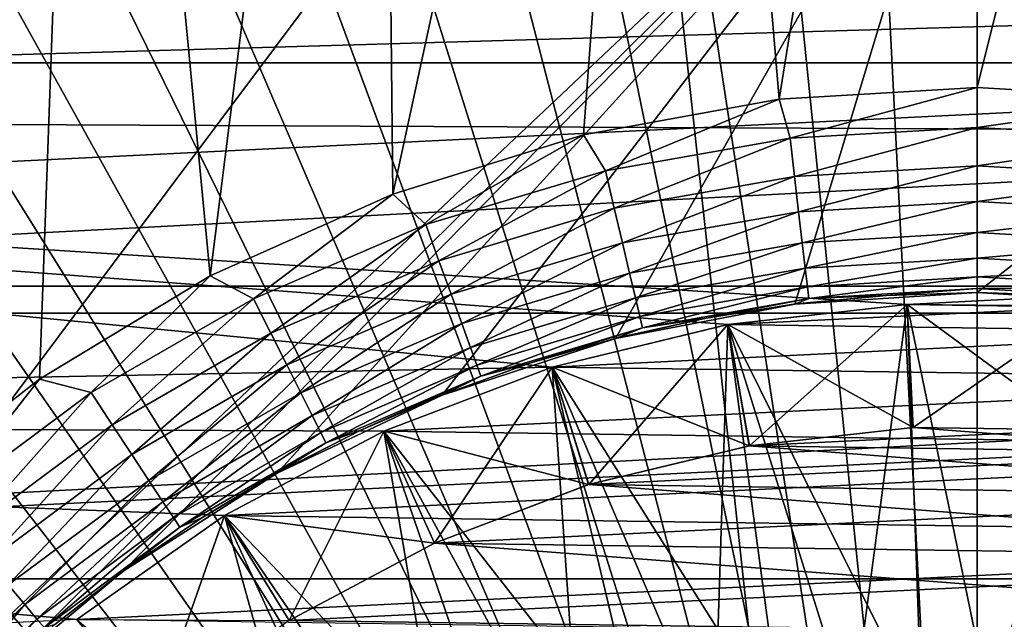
# Model space of a CAD drawing. Header units: metres. Extents: x -104 to 104, y -68 to 90.
# Tile 299 of 656: x -2.33 to 0.07, y -0.99 to 0.48. Entities that reach past the tile are written whole.
import ezdxf

# ---------------------------------------------------------------- set-up
doc = ezdxf.new("R2010")
doc.units = ezdxf.units.M
doc.layers.add('solid_FIT-BATH-153_SW0002', color=7, linetype='CONTINUOUS')

msp = doc.modelspace()

# ---------------------------------------------------------------- linework, layer by layer
at = {"layer": 'solid_FIT-BATH-153_SW0002'}
for points in [[(3, -33.664112, 59.796501), (-3, 21.43195, 59.796501), (-1.503199, 21.284964, 59.796501)], [(3, -33.664112, 59.796501), (-3, -33.664112, 59.796501), (-3, 21.43195, 59.796501)], [(3, -33.664112, 59.796501), (-1.503199, 21.284964, 59.796501), (0, 21.235888, 59.796501)], [(3, -33.664112, 59.796501), (0, 21.235888, 59.796501), (1.506204, 21.28516, 59.796501)], [(3, 18.675392, 72.796501), (-3, -33.664112, 72.796501), (3, -33.664112, 72.796501)], [(-3, 18.675392, 72.796501), (-3, -33.664112, 72.796501), (3, 18.675392, 72.796501)], [(0, -3.714112, 38.063175), (-0.426029, 4.683815, 37.916401), (-0.850826, 4.651459, 37.916401)], [(0, -3.714112, 38.063175), (-0.000139, 4.694614, 37.916401), (-0.426029, 4.683815, 37.916401)], [(0, -3.714112, 38.063175), (0.425752, 4.683829, 37.916401), (-0.000139, 4.694614, 37.916401)], [(0, -3.714112, 38.063175), (0.850549, 4.651487, 37.916401), (0.425752, 4.683829, 37.916401)], [(0, -3.714112, 38.063175), (-0.850826, 4.651459, 37.916401), (-1.273439, 4.597629, 37.916401)], [(0, -3.714112, 38.063175), (1.273164, 4.597671, 37.916401), (0.850549, 4.651487, 37.916401)], [(0, -3.714112, 38.063175), (-1.273439, 4.597629, 37.916401), (-1.692783, 4.522463, 37.916401)], [(0, -3.714112, 38.063175), (1.69251, 4.522519, 37.916401), (1.273164, 4.597671, 37.916401)], [(0, -3.714112, 38.063175), (-1.692783, 4.522463, 37.916401), (-2.107781, 4.426154, 37.916401)], [(0, -3.714112, 38.063175), (2.107512, 4.426224, 37.916401), (1.69251, 4.522519, 37.916401)], [(0, -3.714112, 38.063175), (-2.107781, 4.426154, 37.916401), (-2.51737, 4.30895, 37.916401)], [(0, -3.714112, 38.063175), (2.517104, 4.309033, 37.916401), (2.107512, 4.426224, 37.916401)], [(0, -3.714112, 38.063175), (-2.51737, 4.30895, 37.916401), (-2.920496, 4.171152, 37.916401)], [(0, -3.714112, 38.063175), (2.920235, 4.171248, 37.916401), (2.517104, 4.309033, 37.916401)], [(0, -3.714112, 38.063175), (-2.920496, 4.171152, 37.916401), (-3.316125, 4.013112, 37.916401)], [(0, -3.714112, 38.063175), (3.31587, 4.013222, 37.916401), (2.920235, 4.171248, 37.916401)], [(0, -3.714112, 38.063175), (-3.316125, 4.013112, 37.916401), (-3.703243, 3.835237, 37.916401)], [(0, -3.714112, 38.063175), (3.702993, 3.83536, 37.916401), (3.31587, 4.013222, 37.916401)], [(0, -3.714112, 38.063175), (-3.703243, 3.835237, 37.916401), (-4.080853, 3.637984, 37.916401)], [(0, -3.714112, 38.063175), (4.080611, 3.638119, 37.916401), (3.702993, 3.83536, 37.916401)], [(0, -3.714112, 38.063175), (-4.080853, 3.637984, 37.916401), (-4.447989, 3.421858, 37.916401)], [(0, -3.714112, 38.063175), (4.447754, 3.422005, 37.916401), (4.080611, 3.638119, 37.916401)], [(0, -3.714112, 38.063175), (-4.447989, 3.421858, 37.916401), (-4.803708, 3.187414, 37.916401)], [(0, -3.714112, 38.063175), (4.80348, 3.187573, 37.916401), (4.447754, 3.422005, 37.916401)], [(-0.48256, 0.281942, 5.796502), (-0.732782, 3.247391, 5.796502), (0, 3.285888, 5.796502)], [(0, 0.310888, 5.796502), (-0.48256, 0.281942, 5.796502), (0, 3.285888, 5.796502)], [(0, 0.310888, 5.796502), (0, 3.285888, 5.796502), (0.732798, 3.247389, 5.796502)], [(-1.423697, 0.050682, 5.796502), (-1.455235, 3.132875, 5.796502), (-0.732782, 3.247391, 5.796502)], [(-0.958664, 0.194876, 5.796502), (-1.423697, 0.050682, 5.796502), (-0.732782, 3.247391, 5.796502)], [(-0.48256, 0.281942, 5.796502), (-0.958664, 0.194876, 5.796502), (-0.732782, 3.247391, 5.796502)], [(0.482625, 0.281933, 5.796502), (0, 0.310888, 5.796502), (0.732798, 3.247389, 5.796502)], [(0, -3.714112, 38.063175), (-4.803708, 3.187414, 37.916401), (-5.147096, 2.935255, 37.916401)], [(0, -3.714112, 38.063175), (5.146875, 2.935426, 37.916401), (4.80348, 3.187573, 37.916401)], [(-1.867795, -0.148772, 5.796502), (-2.16292, 2.943337, 5.796502), (-1.455235, 3.132875, 5.796502)], [(-1.423697, 0.050682, 5.796502), (-1.867795, -0.148772, 5.796502), (-1.455235, 3.132875, 5.796502)], [(0, -3.714112, 38.063175), (-5.147096, 2.935255, 37.916401), (-5.477271, 2.666028, 37.916401)], [(-2.666793, -0.699375, 5.796502), (-2.847568, 2.680486, 5.796502), (-2.16292, 2.943337, 5.796502)], [(-2.283822, -0.399889, 5.796502), (-2.666793, -0.699375, 5.796502), (-2.16292, 2.943337, 5.796502)], [(-1.867795, -0.148772, 5.796502), (-2.283822, -0.399889, 5.796502), (-2.16292, 2.943337, 5.796502)], [(0, -3.714112, 38.063175), (5.47706, 2.666209, 37.916401), (5.146875, 2.935426, 37.916401)], [(-3.685249, -2.229396, 15.768426), (0, 1.250214, 15.833521), (0, 2.69447, 15.858294)], [(-3.685249, 2.69447, 15.858294), (-3.685249, -2.229396, 15.768426), (0, 2.69447, 15.858294)], [(3.685249, 2.69447, 15.858294), (0, -0.189112, 15.807361), (0.443593, -0.217135, 15.807061)], [(3.685249, 2.69447, 15.858294), (0, 1.250214, 15.833521), (0, -0.189112, 15.807361)], [(0, -3.714112, 38.063175), (-5.477271, 2.666028, 37.916401), (-5.793386, 2.380423, 37.916401)], [(0, -3.714112, 38.063175), (5.793185, 2.380614, 37.916401), (5.47706, 2.666209, 37.916401)], [(0, -3.714112, 38.063175), (-5.793386, 2.380423, 37.916401), (-6.09463, 2.079174, 37.916401)], [(0, -3.714112, 38.063175), (6.094439, 2.079375, 37.916401), (5.793185, 2.380614, 37.916401)], [(0, -3.714112, 38.063175), (-6.09463, 2.079174, 37.916401), (-6.38023, 1.763053, 37.916401)], [(0, -3.714112, 38.063175), (6.380049, 1.763264, 37.916401), (6.094439, 2.079375, 37.916401)], [(0, -3.714112, 38.063175), (-6.38023, 1.763053, 37.916401), (-6.649452, 1.432873, 37.916401)], [(0, -3.714112, 38.063175), (6.649282, 1.433093, 37.916401), (6.380049, 1.763264, 37.916401)], [(0, -3.714112, 38.063175), (-6.649452, 1.432873, 37.916401), (-6.901606, 1.089482, 37.916401)], [(0, -3.714112, 38.063175), (6.901447, 1.08971, 37.916401), (6.649282, 1.433093, 37.916401)], [(-3.685249, -2.229396, 15.768426), (-2.421047, -1.152051, 15.789492), (0, 1.250214, 15.833521)], [(0, 1.250214, 15.833521), (-2.421047, -1.152051, 15.789492), (-2.080025, -0.868217, 15.794895)], [(0, 1.250214, 15.833521), (-2.080025, -0.868217, 15.794895), (-1.705362, -0.629089, 15.799413)], [(0, 1.250214, 15.833521), (-1.705362, -0.629089, 15.799413), (-1.303324, -0.438906, 15.802982)], [(0, 1.250214, 15.833521), (-1.303324, -0.438906, 15.802982), (-0.880577, -0.300872, 15.805573)], [(0, 1.250214, 15.833521), (-0.880577, -0.300872, 15.805573), (-0.443826, -0.217164, 15.807061)], [(0, 1.250214, 15.833521), (-0.443826, -0.217164, 15.807061), (0, -0.189112, 15.807361)], [(0, -3.714112, 38.063175), (-6.901606, 1.089482, 37.916401), (-7.136043, 0.73376, 37.916401)], [(0, -3.714112, 38.063175), (7.135896, 0.733996, 37.916401), (6.901447, 1.08971, 37.916401)], [(-7.409372, 0.243134, 19.907827), (-6.986269, 0.94976, 19.907827), (7.166233, 0.667785, 19.907827)], [(-5.62286, 0.370674, -14.886429), (5.62286, 0.370674, -14.886429), (5.164662, 0.936546, -14.886429)], [(-5.62286, 0.370674, -14.886429), (5.164662, 0.936546, -14.886429), (-5.164662, 0.936546, -14.886429)], [(0, -3.714112, 38.063175), (-7.136043, 0.73376, 37.916401), (-7.352163, 0.36662, 37.916401)], [(0, -3.714112, 38.063175), (7.352028, 0.366864, 37.916401), (7.135896, 0.733996, 37.916401)], [(-7.409372, 0.243134, 19.907827), (7.166233, 0.667785, 19.907827), (7.445459, 0.175871, 19.907827)], [(8.157591, 0.646545, -36.203499), (-8.545556, -0.173567, -36.203499), (-8.15755, 0.646627, -36.203499)], [(8.545594, -0.173658, -36.203499), (-8.545556, -0.173567, -36.203499), (8.157591, 0.646545, -36.203499)], [(0, -3.714112, 38.063175), (-7.352163, 0.36662, 37.916401), (-7.54941, -0.010994, 37.916401)], [(-6.018806, -0.239153, -14.886429), (6.018806, -0.239153, -14.886429), (5.62286, 0.370674, -14.886429)], [(-6.018806, -0.239153, -14.886429), (5.62286, 0.370674, -14.886429), (-5.62286, 0.370674, -14.886429)], [(0, -3.714112, 38.063175), (7.549288, -0.010745, 37.916401), (7.352028, 0.366864, 37.916401)], [(-0.45595, 0.186787, 5.806109), (-0.48256, 0.281942, 5.796502), (0, 0.310888, 5.796502)], [(0, 0.213343, 5.806109), (-0.45595, 0.186787, 5.806109), (0, 0.310888, 5.796502)], [(0, 0.213343, 5.806109), (0, 0.310888, 5.796502), (0.482625, 0.281933, 5.796502)], [(-0.905733, 0.107478, 5.806109), (-0.958664, 0.194876, 5.796502), (-0.48256, 0.281942, 5.796502)], [(-0.45595, 0.186787, 5.806109), (-0.905733, 0.107478, 5.806109), (-0.48256, 0.281942, 5.796502)], [(0.45595, 0.186787, 5.806109), (0, 0.213343, 5.806109), (0.482625, 0.281933, 5.796502)], [(-1.034914, -0.37065, 19.907827), (-7.761242, -0.501247, 19.907827), (-7.409372, 0.243134, 19.907827)], [(-0.170415, -0.218328, 19.907827), (-7.409372, 0.243134, 19.907827), (7.445459, 0.175871, 19.907827)], [(-0.607228, -0.267196, 19.907827), (-1.034914, -0.37065, 19.907827), (-7.409372, 0.243134, 19.907827)], [(-0.170415, -0.218328, 19.907827), (-0.607228, -0.267196, 19.907827), (-7.409372, 0.243134, 19.907827)], [(-1.343269, -0.023512, 5.806109), (-1.423697, 0.050682, 5.796502), (-0.958664, 0.194876, 5.796502)], [(-0.905733, 0.107478, 5.806109), (-1.343269, -0.023512, 5.806109), (-0.958664, 0.194876, 5.796502)], [(-0.44505, 0.093534, 5.834599), (-0.45595, 0.186787, 5.806109), (0, 0.213343, 5.806109)], [(0, 0.119456, 5.834599), (-0.44505, 0.093534, 5.834599), (0, 0.213343, 5.806109)], [(0.45595, 0.186787, 5.806109), (0, 0.119456, 5.834599), (0, 0.213343, 5.806109)], [(-0.884082, 0.016121, 5.834599), (-0.905733, 0.107478, 5.806109), (-0.45595, 0.186787, 5.806109)], [(-0.44505, 0.093534, 5.834599), (-0.884082, 0.016121, 5.834599), (-0.45595, 0.186787, 5.806109)], [(-0.170415, -0.218328, 19.907827), (7.445459, 0.175871, 19.907827), (7.672016, -0.292998, 19.907827)], [(0.44505, 0.093534, 5.834599), (0, 0.119456, 5.834599), (0.45595, 0.186787, 5.806109)], [(-1.311157, -0.111737, 5.834599), (-1.343269, -0.023512, 5.806109), (-0.905733, 0.107478, 5.806109)], [(-0.884082, 0.016121, 5.834599), (-1.311157, -0.111737, 5.834599), (-0.905733, 0.107478, 5.806109)], [(-0.435006, 0.007603, 5.880876), (-0.44505, 0.093534, 5.834599), (0, 0.119456, 5.834599)], [(0, 0.03294, 5.880876), (-0.435006, 0.007603, 5.880876), (0, 0.119456, 5.834599)], [(0.44505, 0.093534, 5.834599), (0, 0.03294, 5.880876), (0, 0.119456, 5.834599)], [(-0.86413, -0.068063, 5.880876), (-0.884082, 0.016121, 5.834599), (-0.44505, 0.093534, 5.834599)], [(-0.435006, 0.007603, 5.880876), (-0.86413, -0.068063, 5.880876), (-0.44505, 0.093534, 5.834599)], [(0.435006, 0.007603, 5.880876), (0, 0.03294, 5.880876), (0.44505, 0.093534, 5.834599)], [(-1.762639, -0.20441, 5.806109), (-1.867795, -0.148772, 5.796502), (-1.423697, 0.050682, 5.796502)], [(-1.343269, -0.023512, 5.806109), (-1.762639, -0.20441, 5.806109), (-1.423697, 0.050682, 5.796502)], [(-0.426205, -0.067697, 5.943157), (-0.435006, 0.007603, 5.880876), (0, 0.03294, 5.880876)], [(0, -0.042874, 5.943157), (-0.426205, -0.067697, 5.943157), (0, 0.03294, 5.880876)], [(0.435006, 0.007603, 5.880876), (0, -0.042874, 5.943157), (0, 0.03294, 5.880876)], [(-1.281567, -0.193035, 5.880876), (-1.311157, -0.111737, 5.834599), (-0.884082, 0.016121, 5.834599)], [(-0.86413, -0.068063, 5.880876), (-1.281567, -0.193035, 5.880876), (-0.884082, 0.016121, 5.834599)], [(-0.846646, -0.141832, 5.943157), (-0.86413, -0.068063, 5.880876), (-0.435006, 0.007603, 5.880876)], [(-0.426205, -0.067697, 5.943157), (-0.846646, -0.141832, 5.943157), (-0.435006, 0.007603, 5.880876)], [(0.426205, -0.067697, 5.943157), (0, -0.042874, 5.943157), (0.435006, 0.007603, 5.880876)], [(0, -3.714112, 38.063175), (-7.54941, -0.010994, 37.916401), (-7.727279, -0.398115, 37.916401)], [(-1.720502, -0.288311, 5.834599), (-1.762639, -0.20441, 5.806109), (-1.343269, -0.023512, 5.806109)], [(-1.311157, -0.111737, 5.834599), (-1.720502, -0.288311, 5.834599), (-1.343269, -0.023512, 5.806109)], [(0, -3.714112, 38.063175), (7.72717, -0.39786, 37.916401), (7.549288, -0.010745, 37.916401)], [(-0.418985, -0.129468, 6.019043), (-0.426205, -0.067697, 5.943157), (0, -0.042874, 5.943157)], [(0, -0.105065, 6.019043), (-0.418985, -0.129468, 6.019043), (0, -0.042874, 5.943157)], [(0.426205, -0.067697, 5.943157), (0, -0.105065, 6.019043), (0, -0.042874, 5.943157)], [(-1.255638, -0.264276, 5.943157), (-1.281567, -0.193035, 5.880876), (-0.86413, -0.068063, 5.880876)], [(-0.846646, -0.141832, 5.943157), (-1.255638, -0.264276, 5.943157), (-0.86413, -0.068063, 5.880876)], [(-0.832304, -0.202347, 6.019043), (-0.846646, -0.141832, 5.943157), (-0.426205, -0.067697, 5.943157)], [(-0.418985, -0.129468, 6.019043), (-0.832304, -0.202347, 6.019043), (-0.426205, -0.067697, 5.943157)], [(0.418985, -0.129468, 6.019043), (0, -0.105065, 6.019043), (0.426205, -0.067697, 5.943157)], [(-1.681674, -0.365624, 5.880876), (-1.720502, -0.288311, 5.834599), (-1.311157, -0.111737, 5.834599)], [(-1.281567, -0.193035, 5.880876), (-1.681674, -0.365624, 5.880876), (-1.311157, -0.111737, 5.834599)], [(-0.413624, -0.17533, 6.105614), (-0.418985, -0.129468, 6.019043), (0, -0.105065, 6.019043)], [(0, -0.151239, 6.105614), (-0.413624, -0.17533, 6.105614), (0, -0.105065, 6.019043)], [(0.418985, -0.129468, 6.019043), (0, -0.151239, 6.105614), (0, -0.105065, 6.019043)], [(-1.234367, -0.322717, 6.019043), (-1.255638, -0.264276, 5.943157), (-0.846646, -0.141832, 5.943157)], [(-0.832304, -0.202347, 6.019043), (-1.234367, -0.322717, 6.019043), (-0.846646, -0.141832, 5.943157)], [(-0.821655, -0.247277, 6.105614), (-0.832304, -0.202347, 6.019043), (-0.418985, -0.129468, 6.019043)], [(-0.413624, -0.17533, 6.105614), (-0.821655, -0.247277, 6.105614), (-0.418985, -0.129468, 6.019043)], [(0.413624, -0.17533, 6.105614), (0, -0.151239, 6.105614), (0.418985, -0.129468, 6.019043)], [(-2.158172, -0.432771, 5.806109), (-2.283822, -0.399889, 5.796502), (-1.867795, -0.148772, 5.796502)], [(-1.762639, -0.20441, 5.806109), (-2.158172, -0.432771, 5.806109), (-1.867795, -0.148772, 5.796502)], [(-0.41033, -0.203518, 6.199534), (-0.413624, -0.17533, 6.105614), (0, -0.151239, 6.105614)], [(0, -0.179619, 6.199534), (-0.41033, -0.203518, 6.199534), (0, -0.151239, 6.105614)], [(0.413624, -0.17533, 6.105614), (0, -0.179619, 6.199534), (0, -0.151239, 6.105614)], [(8.545594, -0.173658, -36.203499), (-8.851851, -1.029615, -36.203499), (-8.545556, -0.173567, -36.203499)], [(8.851866, -1.029661, -36.203499), (-8.851851, -1.029615, -36.203499), (8.545594, -0.173658, -36.203499)], [(-0.81511, -0.274892, 6.199534), (-0.821655, -0.247277, 6.105614), (-0.413624, -0.17533, 6.105614)], [(-0.41033, -0.203518, 6.199534), (-0.81511, -0.274892, 6.199534), (-0.413624, -0.17533, 6.105614)], [(-0.443826, -0.217164, 15.807061), (-0.221337, -0.196068, 6.296502), (0, -0.189112, 6.296502)], [(-0.443826, -0.217164, 15.807061), (0, -0.189112, 6.296502), (0, -0.189112, 15.807361)], [(-0.221337, -0.196068, 6.296502), (-0.41033, -0.203518, 6.199534), (0, -0.179619, 6.199534)], [(0, -0.189112, 6.296502), (-0.221337, -0.196068, 6.296502), (0, -0.179619, 6.199534)], [(0.41033, -0.203518, 6.199534), (0, -0.179619, 6.199534), (0.413624, -0.17533, 6.105614)], [(0.41033, -0.203518, 6.199534), (0, -0.189112, 6.296502), (0, -0.179619, 6.199534)], [(0.221337, -0.196068, 6.296502), (0, -0.189112, 6.296502), (0.41033, -0.203518, 6.199534)], [(0, -0.189112, 15.807361), (0, -0.189112, 6.296502), (0.221337, -0.196068, 6.296502)], [(0, -0.189112, 15.807361), (0.221337, -0.196068, 6.296502), (0.4418, -0.216908, 6.296502)], [(0.443593, -0.217135, 15.807061), (0, -0.189112, 15.807361), (0.4418, -0.216908, 6.296502)], [(-2.10658, -0.511213, 5.834599), (-2.158172, -0.432771, 5.806109), (-1.762639, -0.20441, 5.806109)], [(-1.720502, -0.288311, 5.834599), (-2.10658, -0.511213, 5.834599), (-1.762639, -0.20441, 5.806109)], [(-1.647649, -0.433374, 5.943157), (-1.681674, -0.365624, 5.880876), (-1.281567, -0.193035, 5.880876)], [(-1.255638, -0.264276, 5.943157), (-1.647649, -0.433374, 5.943157), (-1.281567, -0.193035, 5.880876)], [(-1.218574, -0.366107, 6.105614), (-1.234367, -0.322717, 6.019043), (-0.832304, -0.202347, 6.019043)], [(-0.821655, -0.247277, 6.105614), (-1.218574, -0.366107, 6.105614), (-0.832304, -0.202347, 6.019043)], [(-0.660519, -0.251549, 6.296502), (-0.81511, -0.274892, 6.199534), (-0.41033, -0.203518, 6.199534)], [(-0.4418, -0.216908, 6.296502), (-0.660519, -0.251549, 6.296502), (-0.41033, -0.203518, 6.199534)], [(-0.443826, -0.217164, 15.807061), (-0.4418, -0.216908, 6.296502), (-0.221337, -0.196068, 6.296502)], [(-0.221337, -0.196068, 6.296502), (-0.4418, -0.216908, 6.296502), (-0.41033, -0.203518, 6.199534)], [(-6.348959, -0.886965, -14.886429), (6.348959, -0.886965, -14.886429), (6.018806, -0.239153, -14.886429)], [(-6.348959, -0.886965, -14.886429), (6.018806, -0.239153, -14.886429), (-6.018806, -0.239153, -14.886429)], [(-0.443826, -0.217164, 15.807061), (-0.880577, -0.300872, 15.805573), (-0.660519, -0.251549, 6.296502)], [(-0.443826, -0.217164, 15.807061), (-0.660519, -0.251549, 6.296502), (-0.4418, -0.216908, 6.296502)], [(-0.170415, -0.218328, 19.907827), (-0.607182, -0.267181, 9.707827), (-0.607228, -0.267196, 19.907827)], [(-0.554848, -0.562594, 9.407826), (-0.607182, -0.267181, 9.707827), (-0.170491, -0.218267, 9.707827)], [(-0.170415, -0.218328, 19.907827), (-0.170491, -0.218267, 9.707827), (-0.607182, -0.267181, 9.707827)], [(-0.170491, -0.218267, 7.107827), (-0.607182, -0.267181, 7.107827), (-0.155768, -0.517958, 7.407826)], [(-0.607182, -0.267181, 6.407826), (-0.607182, -0.267181, 7.107827), (-0.170491, -0.218267, 7.107827)], [(-0.170491, -0.218267, 6.407826), (-0.607182, -0.267181, 6.407826), (-0.170491, -0.218267, 7.107827)], [(-0.305347, -1.232829, 5.407826), (-0.607182, -0.267181, 6.407826), (-0.170491, -0.218267, 6.407826)], [(-0.170491, -0.218267, -3.092174), (-0.607182, -0.267181, -3.092174), (-0.135263, -1.217774, -2.092174)], [(-0.606865, -0.267139, -4.192173), (-0.607182, -0.267181, -3.092174), (-0.170491, -0.218267, -3.092174)], [(-0.1702, -0.218305, -4.192173), (-0.606865, -0.267139, -4.192173), (-0.170491, -0.218267, -3.092174)], [(0.268623, -0.224493, -4.192173), (-0.606865, -0.267139, -4.192173), (-0.1702, -0.218305, -4.192173)], [(0.7038, -0.285617, -4.192173), (-0.606865, -0.267139, -4.192173), (0.268623, -0.224493, -4.192173)], [(-0.155611, -0.517946, 9.407826), (-0.554848, -0.562594, 9.407826), (-0.170491, -0.218267, 9.707827)], [(-0.135263, -1.217774, 5.407826), (-0.305347, -1.232829, 5.407826), (-0.170491, -0.218267, 6.407826)], [(-0.155611, -0.517946, 9.407826), (-0.170491, -0.218267, 9.707827), (0.268744, -0.224445, 9.707827)], [(0.268666, -0.224504, 19.907827), (0.268744, -0.224445, 9.707827), (-0.170491, -0.218267, 9.707827)], [(0.268666, -0.224504, 19.907827), (-0.170491, -0.218267, 9.707827), (-0.170415, -0.218328, 19.907827)], [(-0.170491, -0.218267, 7.107827), (-0.155768, -0.517958, 7.407826), (0.245441, -0.523587, 7.407826)], [(0.268744, -0.224445, 7.107827), (-0.170491, -0.218267, 7.107827), (0.245441, -0.523587, 7.407826)], [(-0.170491, -0.218267, 6.407826), (-0.170491, -0.218267, 7.107827), (0.268744, -0.224445, 7.107827)], [(0.268744, -0.224445, 6.407826), (-0.170491, -0.218267, 6.407826), (0.268744, -0.224445, 7.107827)], [(0.035159, -1.214359, 5.407826), (-0.170491, -0.218267, 6.407826), (0.268744, -0.224445, 6.407826)], [(0.035159, -1.214359, 5.407826), (-0.135263, -1.217774, 5.407826), (-0.170491, -0.218267, 6.407826)], [(-0.170491, -0.218267, -3.092174), (-0.135263, -1.217774, -2.092174), (0.035159, -1.214359, -2.092174)], [(0.268744, -0.224445, -3.092174), (-0.170491, -0.218267, -3.092174), (0.035159, -1.214359, -2.092174)], [(-0.1702, -0.218305, -4.192173), (-0.170491, -0.218267, -3.092174), (0.268744, -0.224445, -3.092174)], [(0.268666, -0.224504, 19.907827), (-0.170415, -0.218328, 19.907827), (7.672016, -0.292998, 19.907827)], [(0.268623, -0.224493, -4.192173), (-0.1702, -0.218305, -4.192173), (0.268744, -0.224445, -3.092174)], [(0.245598, -0.523603, 9.407826), (-0.155611, -0.517946, 9.407826), (0.268744, -0.224445, 9.707827)], [(0.205418, -1.222566, 5.407826), (0.035159, -1.214359, 5.407826), (0.268744, -0.224445, 6.407826)], [(0.268744, -0.224445, -3.092174), (0.035159, -1.214359, -2.092174), (0.205418, -1.222566, -2.092174)], [(-1.208868, -0.392775, 6.199534), (-1.218574, -0.366107, 6.105614), (-0.821655, -0.247277, 6.105614)], [(-0.81511, -0.274892, 6.199534), (-1.208868, -0.392775, 6.199534), (-0.821655, -0.247277, 6.105614)], [(-0.880577, -0.300872, 15.805573), (-0.876632, -0.299856, 6.296502), (-0.660519, -0.251549, 6.296502)], [(-0.660519, -0.251549, 6.296502), (-0.876632, -0.299856, 6.296502), (-0.81511, -0.274892, 6.199534)], [(-1.619737, -0.48895, 6.019043), (-1.647649, -0.433374, 5.943157), (-1.255638, -0.264276, 5.943157)], [(-1.234367, -0.322717, 6.019043), (-1.619737, -0.48895, 6.019043), (-1.255638, -0.264276, 5.943157)], [(-1.089285, -0.361638, 6.296502), (-1.208868, -0.392775, 6.199534), (-0.81511, -0.274892, 6.199534)], [(-0.876632, -0.299856, 6.296502), (-1.089285, -0.361638, 6.296502), (-0.81511, -0.274892, 6.199534)], [(-0.606865, -0.267139, -4.192173), (-1.035045, -0.370712, -4.192173), (-0.607182, -0.267181, -3.092174)], [(0.7038, -0.285617, -4.192173), (-1.035045, -0.370712, -4.192173), (-0.606865, -0.267139, -4.192173)], [(-1.035045, -0.370712, -4.192173), (-1.034876, -0.370606, -3.092174), (-0.607182, -0.267181, -3.092174)], [(1.128849, -0.401205, -4.192173), (-1.035045, -0.370712, -4.192173), (0.7038, -0.285617, -4.192173)], [(-0.607228, -0.267196, 19.907827), (-1.034876, -0.370606, 9.707827), (-1.034914, -0.37065, 19.907827)], [(-0.946327, -0.657289, 9.407826), (-1.034876, -0.370606, 9.707827), (-0.607182, -0.267181, 9.707827)], [(-0.607228, -0.267196, 19.907827), (-0.607182, -0.267181, 9.707827), (-1.034876, -0.370606, 9.707827)], [(-0.607182, -0.267181, 7.107827), (-1.034876, -0.370606, 7.107827), (-0.555059, -0.56263, 7.407826)], [(-1.034876, -0.370606, 6.407826), (-1.034876, -0.370606, 7.107827), (-0.607182, -0.267181, 7.107827)], [(-0.607182, -0.267181, 6.407826), (-1.034876, -0.370606, 6.407826), (-0.607182, -0.267181, 7.107827)], [(-0.640814, -1.297636, 5.407826), (-1.034876, -0.370606, 6.407826), (-0.607182, -0.267181, 6.407826)], [(-0.607182, -0.267181, -3.092174), (-1.034876, -0.370606, -3.092174), (-0.474223, -1.259501, -2.092174)], [(-0.554848, -0.562594, 9.407826), (-0.946327, -0.657289, 9.407826), (-0.607182, -0.267181, 9.707827)], [(-0.474223, -1.259501, 5.407826), (-0.640814, -1.297636, 5.407826), (-0.607182, -0.267181, 6.407826)], [(-0.607182, -0.267181, 7.107827), (-0.555059, -0.56263, 7.407826), (-0.155768, -0.517958, 7.407826)], [(-0.305347, -1.232829, 5.407826), (-0.474223, -1.259501, 5.407826), (-0.607182, -0.267181, 6.407826)], [(-0.607182, -0.267181, -3.092174), (-0.474223, -1.259501, -2.092174), (-0.305347, -1.232829, -2.092174)], [(-0.607182, -0.267181, -3.092174), (-0.305347, -1.232829, -2.092174), (-0.135263, -1.217774, -2.092174)], [(-2.059039, -0.583496, 5.880876), (-2.10658, -0.511213, 5.834599), (-1.720502, -0.288311, 5.834599)], [(-1.681674, -0.365624, 5.880876), (-2.059039, -0.583496, 5.880876), (-1.720502, -0.288311, 5.834599)], [(-0.880577, -0.300872, 15.805573), (-1.303324, -0.438906, 15.802982), (-1.089285, -0.361638, 6.296502)], [(-0.880577, -0.300872, 15.805573), (-1.089285, -0.361638, 6.296502), (-0.876632, -0.299856, 6.296502)], [(-1.599014, -0.530213, 6.105614), (-1.619737, -0.48895, 6.019043), (-1.234367, -0.322717, 6.019043)], [(-1.218574, -0.366107, 6.105614), (-1.599014, -0.530213, 6.105614), (-1.234367, -0.322717, 6.019043)], [(-1.034914, -0.37065, 19.907827), (-1.445539, -0.526654, 19.907827), (-7.761242, -0.501247, 19.907827)], [(-2.017379, -0.646837, 5.943157), (-2.059039, -0.583496, 5.880876), (-1.681674, -0.365624, 5.880876)], [(-1.647649, -0.433374, 5.943157), (-2.017379, -0.646837, 5.943157), (-1.681674, -0.365624, 5.880876)], [(-1.586277, -0.555574, 6.199534), (-1.599014, -0.530213, 6.105614), (-1.218574, -0.366107, 6.105614)], [(-1.208868, -0.392775, 6.199534), (-1.586277, -0.555574, 6.199534), (-1.218574, -0.366107, 6.105614)], [(-1.321586, -0.79981, 9.407826), (-1.445559, -0.52658, 9.707827), (-1.034876, -0.370606, 9.707827)], [(-1.445539, -0.526654, 19.907827), (-1.034876, -0.370606, 9.707827), (-1.445559, -0.52658, 9.707827)], [(-1.034876, -0.370606, 7.107827), (-1.445559, -0.52658, 7.107827), (-0.946494, -0.657339, 7.407826)], [(-1.445559, -0.52658, 6.407826), (-1.445559, -0.52658, 7.107827), (-1.034876, -0.370606, 7.107827)], [(-1.034876, -0.370606, 6.407826), (-1.445559, -0.52658, 6.407826), (-1.034876, -0.370606, 7.107827)], [(-0.9637, -1.407322, 5.407826), (-1.445559, -0.52658, 6.407826), (-1.034876, -0.370606, 6.407826)], [(-1.034876, -0.370606, -3.092174), (-1.445559, -0.52658, -3.092174), (-0.804181, -1.346984, -2.092174)], [(-1.445485, -0.526594, -4.192173), (-1.445559, -0.52658, -3.092174), (-1.034876, -0.370606, -3.092174)], [(-1.034914, -0.37065, 19.907827), (-1.034876, -0.370606, 9.707827), (-1.445539, -0.526654, 19.907827)], [(-1.035045, -0.370712, -4.192173), (-1.445485, -0.526594, -4.192173), (-1.034876, -0.370606, -3.092174)], [(1.128849, -0.401205, -4.192173), (-1.445485, -0.526594, -4.192173), (-1.035045, -0.370712, -4.192173)], [(-0.946327, -0.657289, 9.407826), (-1.321586, -0.79981, 9.407826), (-1.034876, -0.370606, 9.707827)], [(-1.303324, -0.438906, 15.802982), (-1.297639, -0.43665, 6.296502), (-1.089285, -0.361638, 6.296502)], [(-1.089285, -0.361638, 6.296502), (-1.297639, -0.43665, 6.296502), (-1.208868, -0.392775, 6.199534)], [(-1.034876, -0.370606, 7.107827), (-0.946494, -0.657339, 7.407826), (-0.555059, -0.56263, 7.407826)], [(-0.804181, -1.346984, 5.407826), (-0.9637, -1.407322, 5.407826), (-1.034876, -0.370606, 6.407826)], [(-0.640814, -1.297636, 5.407826), (-0.804181, -1.346984, 5.407826), (-1.034876, -0.370606, 6.407826)], [(-1.034876, -0.370606, -3.092174), (-0.804181, -1.346984, -2.092174), (-0.640814, -1.297636, -2.092174)], [(-1.034876, -0.370606, -3.092174), (-0.640814, -1.297636, -2.092174), (-0.474223, -1.259501, -2.092174)], [(0, -3.714112, 38.063175), (-7.727279, -0.398115, 37.916401), (-7.885312, -0.793747, 37.916401)], [(-2.524519, -0.705507, 5.806109), (-2.666793, -0.699375, 5.796502), (-2.283822, -0.399889, 5.796502)], [(-2.158172, -0.432771, 5.806109), (-2.524519, -0.705507, 5.806109), (-2.283822, -0.399889, 5.796502)], [(-1.500872, -0.524597, 6.296502), (-1.586277, -0.555574, 6.199534), (-1.208868, -0.392775, 6.199534)], [(-1.297639, -0.43665, 6.296502), (-1.500872, -0.524597, 6.296502), (-1.208868, -0.392775, 6.199534)], [(1.534709, -0.56858, -4.192173), (-1.445485, -0.526594, -4.192173), (1.128849, -0.401205, -4.192173)], [(0, -3.714112, 38.063175), (7.885217, -0.793491, 37.916401), (7.72717, -0.39786, 37.916401)], [(-2.46417, -0.777429, 5.834599), (-2.524519, -0.705507, 5.806109), (-2.158172, -0.432771, 5.806109)], [(-2.10658, -0.511213, 5.834599), (-2.46417, -0.777429, 5.834599), (-2.158172, -0.432771, 5.806109)], [(-1.983204, -0.698797, 6.019043), (-2.017379, -0.646837, 5.943157), (-1.647649, -0.433374, 5.943157)], [(-1.619737, -0.48895, 6.019043), (-1.983204, -0.698797, 6.019043), (-1.647649, -0.433374, 5.943157)], [(-1.303324, -0.438906, 15.802982), (-1.705362, -0.629089, 15.799413), (-1.500872, -0.524597, 6.296502)], [(-1.303324, -0.438906, 15.802982), (-1.500872, -0.524597, 6.296502), (-1.297639, -0.43665, 6.296502)], [(-2.19292, -0.986276, 19.907827), (-8.038786, -1.277353, 19.907827), (-7.761242, -0.501247, 19.907827)], [(-1.833376, -0.732761, 19.907827), (-2.19292, -0.986276, 19.907827), (-7.761242, -0.501247, 19.907827)], [(-1.445539, -0.526654, 19.907827), (-1.833376, -0.732761, 19.907827), (-7.761242, -0.501247, 19.907827)], [(-1.95783, -0.737375, 6.105614), (-1.983204, -0.698797, 6.019043), (-1.619737, -0.48895, 6.019043)], [(-1.599014, -0.530213, 6.105614), (-1.95783, -0.737375, 6.105614), (-1.619737, -0.48895, 6.019043)], [(-2.408558, -0.843704, 5.880876), (-2.46417, -0.777429, 5.834599), (-2.10658, -0.511213, 5.834599)], [(-2.059039, -0.583496, 5.880876), (-2.408558, -0.843704, 5.880876), (-2.10658, -0.511213, 5.834599)], [(-1.675971, -0.988163, 9.407826), (-1.833469, -0.732772, 9.707827), (-1.445559, -0.52658, 9.707827)], [(-1.445539, -0.526654, 19.907827), (-1.445559, -0.52658, 9.707827), (-1.833469, -0.732772, 9.707827)], [(-1.445559, -0.52658, 7.107827), (-1.833469, -0.732772, 7.107827), (-1.321723, -0.799871, 7.407826)], [(-1.833469, -0.732772, 6.407826), (-1.833469, -0.732772, 7.107827), (-1.445559, -0.52658, 7.107827)], [(-1.445559, -0.52658, 6.407826), (-1.833469, -0.732772, 6.407826), (-1.445559, -0.52658, 7.107827)], [(-1.268672, -1.559936, 5.407826), (-1.833469, -0.732772, 6.407826), (-1.445559, -0.52658, 6.407826)], [(-1.445559, -0.52658, -3.092174), (-1.833469, -0.732772, -3.092174), (-1.118773, -1.478413, -2.092174)], [(-1.833093, -0.732606, -4.192173), (-1.833469, -0.732772, -3.092174), (-1.445559, -0.52658, -3.092174)], [(-1.445539, -0.526654, 19.907827), (-1.833469, -0.732772, 9.707827), (-1.833376, -0.732761, 19.907827)], [(-1.445485, -0.526594, -4.192173), (-1.833093, -0.732606, -4.192173), (-1.445559, -0.52658, -3.092174)], [(1.534709, -0.56858, -4.192173), (-1.833093, -0.732606, -4.192173), (-1.445485, -0.526594, -4.192173)], [(-1.705362, -0.629089, 15.799413), (-1.698182, -0.625131, 6.296502), (-1.500872, -0.524597, 6.296502)], [(-1.500872, -0.524597, 6.296502), (-1.698182, -0.625131, 6.296502), (-1.586277, -0.555574, 6.199534)], [(-1.321586, -0.79981, 9.407826), (-1.675971, -0.988163, 9.407826), (-1.445559, -0.52658, 9.707827)], [(-1.445559, -0.52658, 7.107827), (-1.321723, -0.799871, 7.407826), (-0.946494, -0.657339, 7.407826)], [(-1.118773, -1.478413, 5.407826), (-1.268672, -1.559936, 5.407826), (-1.445559, -0.52658, 6.407826)], [(-0.9637, -1.407322, 5.407826), (-1.118773, -1.478413, 5.407826), (-1.445559, -0.52658, 6.407826)], [(-1.445559, -0.52658, -3.092174), (-1.118773, -1.478413, -2.092174), (-0.9637, -1.407322, -2.092174)], [(-1.445559, -0.52658, -3.092174), (-0.9637, -1.407322, -2.092174), (-0.804181, -1.346984, -2.092174)], [(0.643264, -0.579446, 7.407826), (-0.155768, -0.517958, 7.407826), (-0.555059, -0.56263, 7.407826)], [(0.245598, -0.523603, 9.407826), (-0.554848, -0.562594, 9.407826), (-0.155611, -0.517946, 9.407826)], [(0.643474, -0.579488, 9.407826), (-0.554848, -0.562594, 9.407826), (0.245598, -0.523603, 9.407826)], [(0.643264, -0.579446, 7.407826), (0.245441, -0.523587, 7.407826), (-0.155768, -0.517958, 7.407826)], [(-1.942235, -0.761086, 6.199534), (-1.95783, -0.737375, 6.105614), (-1.599014, -0.530213, 6.105614)], [(-1.586277, -0.555574, 6.199534), (-1.942235, -0.761086, 6.199534), (-1.599014, -0.530213, 6.105614)], [(-1.888789, -0.737856, 6.296502), (-1.942235, -0.761086, 6.199534), (-1.586277, -0.555574, 6.199534)], [(-1.698182, -0.625131, 6.296502), (-1.888789, -0.737856, 6.296502), (-1.586277, -0.555574, 6.199534)], [(1.916368, -0.785439, -4.192173), (-1.833093, -0.732606, -4.192173), (1.534709, -0.56858, -4.192173)], [(1.031925, -0.685113, 7.407826), (-0.555059, -0.56263, 7.407826), (-0.946494, -0.657339, 7.407826)], [(0.643474, -0.579488, 9.407826), (-0.946327, -0.657289, 9.407826), (-0.554848, -0.562594, 9.407826)], [(1.031925, -0.685113, 7.407826), (0.643264, -0.579446, 7.407826), (-0.555059, -0.56263, 7.407826)], [(-2.359827, -0.90178, 5.943157), (-2.408558, -0.843704, 5.880876), (-2.059039, -0.583496, 5.880876)], [(-2.017379, -0.646837, 5.943157), (-2.359827, -0.90178, 5.943157), (-2.059039, -0.583496, 5.880876)], [(1.032091, -0.685169, 9.407826), (-0.946327, -0.657289, 9.407826), (0.643474, -0.579488, 9.407826)], [(-2.319851, -0.949421, 6.019043), (-2.359827, -0.90178, 5.943157), (-2.017379, -0.646837, 5.943157)], [(-1.983204, -0.698797, 6.019043), (-2.319851, -0.949421, 6.019043), (-2.017379, -0.646837, 5.943157)], [(-1.705362, -0.629089, 15.799413), (-2.080025, -0.868217, 15.794895), (-1.888789, -0.737856, 6.296502)], [(-1.705362, -0.629089, 15.799413), (-1.888789, -0.737856, 6.296502), (-1.698182, -0.625131, 6.296502)], [(1.403028, -0.838132, 7.407826), (-0.946494, -0.657339, 7.407826), (-1.321723, -0.799871, 7.407826)], [(1.032091, -0.685169, 9.407826), (-1.321586, -0.79981, 9.407826), (-0.946327, -0.657289, 9.407826)], [(1.403028, -0.838132, 7.407826), (1.031925, -0.685113, 7.407826), (-0.946494, -0.657339, 7.407826)], [(1.403163, -0.838197, 9.407826), (-1.321586, -0.79981, 9.407826), (1.032091, -0.685169, 9.407826)], [(-2.29017, -0.984793, 6.105614), (-2.319851, -0.949421, 6.019043), (-1.983204, -0.698797, 6.019043)], [(-1.95783, -0.737375, 6.105614), (-2.29017, -0.984793, 6.105614), (-1.983204, -0.698797, 6.019043)], [(-2.271928, -1.006533, 6.199534), (-2.29017, -0.984793, 6.105614), (-1.95783, -0.737375, 6.105614)], [(-1.942235, -0.761086, 6.199534), (-2.271928, -1.006533, 6.199534), (-1.95783, -0.737375, 6.105614)], [(-1.833376, -0.732761, 19.907827), (-1.833469, -0.732772, 9.707827), (-2.192953, -0.9863, 9.707827)], [(-1.833376, -0.732761, 19.907827), (-2.192953, -0.9863, 9.707827), (-2.19292, -0.986276, 19.907827)], [(-2.004938, -1.220078, 9.407826), (-2.192953, -0.9863, 9.707827), (-1.833469, -0.732772, 9.707827)], [(-1.833469, -0.732772, 7.107827), (-2.192953, -0.9863, 7.107827), (-1.676106, -0.988249, 7.407826)], [(-2.192953, -0.9863, 6.407826), (-2.192953, -0.9863, 7.107827), (-1.833469, -0.732772, 7.107827)], [(-1.833469, -0.732772, 6.407826), (-2.192953, -0.9863, 6.407826), (-1.833469, -0.732772, 7.107827)], [(-1.550211, -1.752774, 5.407826), (-2.192953, -0.9863, 6.407826), (-1.833469, -0.732772, 6.407826)], [(-1.833469, -0.732772, -3.092174), (-2.192953, -0.9863, -3.092174), (-1.412694, -1.651518, -2.092174)], [(-2.192901, -0.986262, -4.192173), (-2.192953, -0.9863, -3.092174), (-1.833469, -0.732772, -3.092174)], [(-1.833093, -0.732606, -4.192173), (-2.192901, -0.986262, -4.192173), (-1.833469, -0.732772, -3.092174)], [(1.916368, -0.785439, -4.192173), (-2.192901, -0.986262, -4.192173), (-1.833093, -0.732606, -4.192173)], [(-2.080025, -0.868217, 15.794895), (-2.071943, -0.862327, 6.296502), (-1.888789, -0.737856, 6.296502)], [(-1.888789, -0.737856, 6.296502), (-2.071943, -0.862327, 6.296502), (-1.942235, -0.761086, 6.199534)], [(-1.675971, -0.988163, 9.407826), (-2.004938, -1.220078, 9.407826), (-1.833469, -0.732772, 9.707827)], [(-1.833469, -0.732772, 7.107827), (-1.676106, -0.988249, 7.407826), (-1.321723, -0.799871, 7.407826)], [(-1.412694, -1.651518, 5.407826), (-1.550211, -1.752774, 5.407826), (-1.833469, -0.732772, 6.407826)], [(-1.268672, -1.559936, 5.407826), (-1.412694, -1.651518, 5.407826), (-1.833469, -0.732772, 6.407826)], [(-1.833469, -0.732772, -3.092174), (-1.412694, -1.651518, -2.092174), (-1.268672, -1.559936, -2.092174)], [(-1.833469, -0.732772, -3.092174), (-1.268672, -1.559936, -2.092174), (-1.118773, -1.478413, -2.092174)], [(-2.24692, -0.998053, 6.296502), (-2.271928, -1.006533, 6.199534), (-1.942235, -0.761086, 6.199534)], [(-2.071943, -0.862327, 6.296502), (-2.24692, -0.998053, 6.296502), (-1.942235, -0.761086, 6.199534)], [(2.268926, -1.049164, -4.192173), (-2.192901, -0.986262, -4.192173), (1.916368, -0.785439, -4.192173)], [(0, -3.714112, 38.063175), (-7.885312, -0.793747, 37.916401), (-8.023104, -1.196875, 37.916401)], [(1.751974, -1.036378, 7.407826), (-1.321723, -0.799871, 7.407826), (-1.676106, -0.988249, 7.407826)], [(1.403163, -0.838197, 9.407826), (-1.675971, -0.988163, 9.407826), (-1.321586, -0.79981, 9.407826)], [(1.751974, -1.036378, 7.407826), (1.403028, -0.838132, 7.407826), (-1.321723, -0.799871, 7.407826)], [(0, -3.714112, 38.063175), (8.023023, -1.196616, 37.916401), (7.885217, -0.793491, 37.916401)], [(1.752108, -1.036468, 9.407826), (-1.675971, -0.988163, 9.407826), (1.403163, -0.838197, 9.407826)], [(-2.080025, -0.868217, 15.794895), (-2.24692, -0.998053, 6.296502), (-2.071943, -0.862327, 6.296502)], [(-6.609919, -1.566713, -14.886429), (6.609919, -1.566713, -14.886429), (6.348959, -0.886965, -14.886429)], [(-6.609919, -1.566713, -14.886429), (6.348959, -0.886965, -14.886429), (-6.348959, -0.886965, -14.886429)], [(-2.080025, -0.868217, 15.794895), (-2.421047, -1.152051, 15.789492), (-2.24692, -0.998053, 6.296502)], [(-2.319851, -0.949421, 6.019043), (-2.625126, -1.237434, 6.019043), (-2.359827, -0.90178, 5.943157)], [(-2.59154, -1.26912, 6.105614), (-2.625126, -1.237434, 6.019043), (-2.319851, -0.949421, 6.019043)], [(-2.29017, -0.984793, 6.105614), (-2.59154, -1.26912, 6.105614), (-2.319851, -0.949421, 6.019043)], [(-2.570897, -1.288596, 6.199534), (-2.59154, -1.26912, 6.105614), (-2.29017, -0.984793, 6.105614)], [(-2.271928, -1.006533, 6.199534), (-2.570897, -1.288596, 6.199534), (-2.29017, -0.984793, 6.105614)]]:
    msp.add_3dface(points, dxfattribs=at)

doc.saveas('drawing.dxf')
